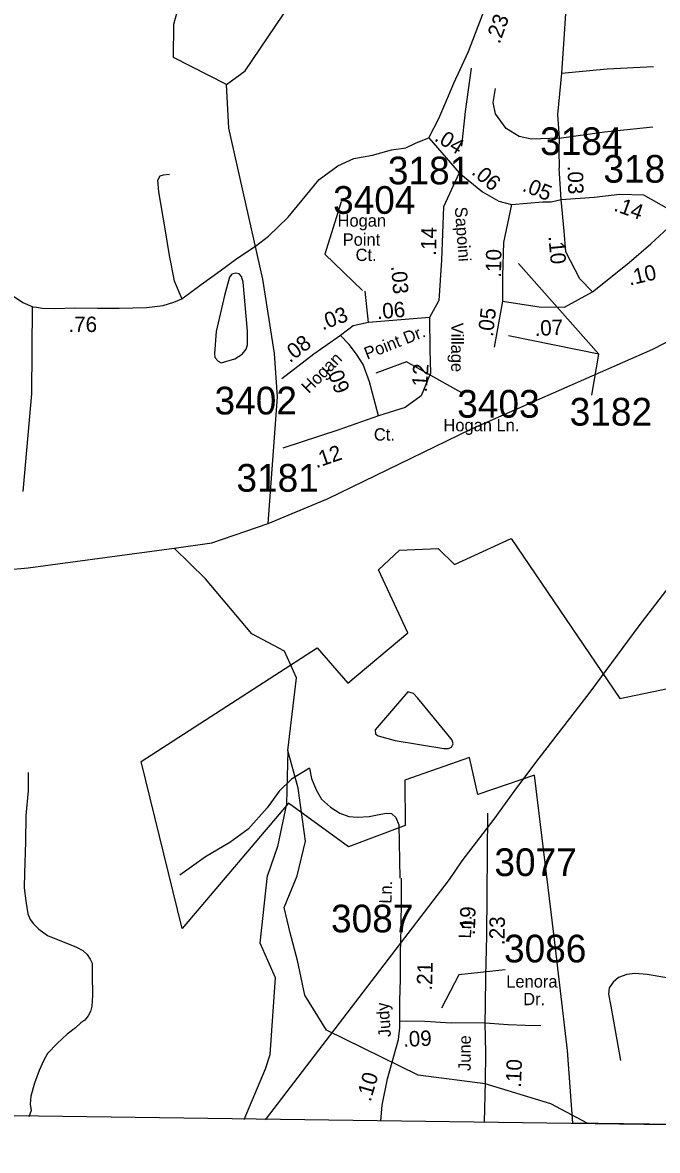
# Model space of a CAD drawing. Extents: x 1551653 to 1702041, y 811336 to 920032.
# Drawn here: x 1618338 to 1621723, y 819952 to 825962 of the extents above; entities that cross this region are included whole.
import ezdxf

# ---------------------------------------------------------------- set-up
doc = ezdxf.new("R2010")
doc.units = 0
for name, color, linetype in [('Old_Level_11', 7, 'Continuous'), ('Old_Level_17', 7, 'Continuous'), ('Old_Level_32', 7, 'Continuous'), ('Old_Level_35', 7, 'Continuous'), ('Old_Level_48', 7, 'Continuous'), ('Old_Level_49', 7, 'Continuous'), ('Old_Level_50', 7, 'Continuous'), ('Old_Level_52', 7, 'Continuous'), ('Old_Level_56', 7, 'Continuous'), ('Old_Level_59', 7, 'Continuous'), ('Old_Level_62', 7, 'Continuous'), ('Old_Level_8', 7, 'Continuous')]:
    doc.layers.add(name, color=color, linetype=linetype)

msp = doc.modelspace()

# ---------------------------------------------------------------- linework, layer by layer
at = {"layer": 'Old_Level_11'}
msp.add_line((1621410.955, 824195.855), (1620982.193, 824677.714), dxfattribs=at)
for points in [[(1620036.773, 825007.331), (1619949.608, 824727.268), (1620150.631, 824533.805)], [(1621373.344, 823977.513), (1621410.955, 824195.855), (1620929.538, 824293.732)], [(1620692.614, 823982.604), (1620384.777, 824153.911), (1620220.842, 824094.014)], [(1620911.189, 820913.794), (1620663.414, 820886.839), (1620571.845, 820708.935)]]:
    msp.add_lwpolyline(points, dxfattribs=at)
at = {"layer": 'Old_Level_32'}
for p, q in [((1620504.152, 825347.683), (1620665.478, 825161.116)), ((1621209.758, 825018.582), (1621199.77, 825186.513)), ((1620181.591, 824364.566), (1620164.084, 824531.017)), ((1620897.226, 824478.453), (1620851.9, 824231.868)), ((1620507.676, 824390.848), (1620181.591, 824364.566))]:
    msp.add_line(p, q, dxfattribs=at)
for points in [[(1620504.152, 825347.683), (1620558.136, 825451.301), (1620589.486, 825525.822), (1620636.512, 825639.566), (1620714.888, 825808.218), (1620789.346, 826004.327), (1620887.316, 826212.202), (1620942.179, 826329.868), (1621000.195, 826423.232)], [(1618223.395, 824548.358), (1618339.151, 824471.378), (1618392.346, 824448.313), (1618411.851, 824446.539), (1618443.767, 824441.217), (1618507.601, 824439.442), (1618617.537, 824442.991), (1618738.111, 824441.217), (1618853.365, 824441.217), (1618998.765, 824444.765), (1619087.422, 824455.41), (1619144.163, 824473.152), (1619187.523, 824489.979), (1619290.804, 824566.065), (1619391.044, 824639.362), (1619479.717, 824704.942), (1619579.957, 824770.523), (1619649.353, 824824.531), (1619753.448, 824924.831), (1619919.229, 825125.432), (1620019.468, 825198.728), (1620104.287, 825237.305), (1620204.526, 825256.594), (1620304.765, 825283.598), (1620381.873, 825295.171), (1620435.848, 825322.174), (1620504.152, 825347.683)], [(1620665.478, 825161.116), (1620582.084, 824979.994), (1620571.142, 824695.277), (1620558.011, 824480.644), (1620507.676, 824390.848)], [(1620665.478, 825161.116), (1620790.954, 825060.657), (1620876.995, 825010.427), (1620945.111, 824992.488)], [(1620945.111, 824992.488), (1621111.873, 825006.587), (1621155.822, 825006.587), (1621209.758, 825018.582)], [(1621209.758, 825018.582), (1621385.553, 825032.576), (1621522.015, 825048.569), (1621649.245, 825044.572), (1621782.992, 824967.156), (1621827.037, 824910.627)], [(1621376.504, 824526.636), (1621308.516, 824597.482), (1621234.253, 824741.269), (1621225.499, 824850.776), (1621209.758, 825018.582)], [(1620945.111, 824992.488), (1620901.603, 824789.452), (1620897.226, 824612.051), (1620897.226, 824478.453)], [(1621376.504, 824526.636), (1621525.902, 824646.657), (1621572.388, 824684.59), (1621687.201, 824782.68), (1621827.037, 824910.627)], [(1620897.226, 824478.453), (1621092.001, 824447.791), (1621227.687, 824445.601), (1621376.504, 824526.636)], [(1620181.591, 824364.566), (1620100.618, 824347.045), (1620032.774, 824294.482)], [(1620507.676, 824390.848), (1620510.027, 824219.152), (1620512.216, 824094.314), (1620464.069, 823973.857), (1620378.718, 823910.343), (1620236.466, 823866.54)], [(1620032.774, 824294.482), (1619890.686, 824195.061), (1619719.984, 824063.653)], [(1620236.466, 823866.54), (1620188.32, 824048.321), (1620153.305, 824140.307), (1620118.125, 824195.927), (1620079.529, 824247.384), (1620032.774, 824294.482)], [(1620236.466, 823866.54), (1620024.183, 823792.076), (1619726.549, 823693.52)], [(1620805.079, 820631.949), (1620806.223, 820721.482), (1620807.801, 820879.988), (1620814.109, 821095.273), (1620815.292, 821317.26), (1620818.052, 821749.8)], [(1620348.842, 820640.257), (1620350.026, 820751.054), (1620352.391, 820863.033), (1620353.574, 821002.219), (1620356.334, 821138.25), (1620359.094, 821297.151), (1620358.7, 821402.427)], [(1620248.027, 820109.526), (1620254.606, 820193.523), (1620284.179, 820333.497), (1620342.14, 820542.867), (1620348.842, 820604.771), (1620348.842, 820640.257)], [(1620805.079, 820631.949), (1620622.369, 820629.957), (1620482.114, 820638.68), (1620348.842, 820640.257)], [(1620800.057, 820102.186), (1620806.618, 820318.12), (1620808.195, 820471.894), (1620805.079, 820631.949)]]:
    msp.add_lwpolyline(points, dxfattribs=at)
at = {"layer": 'Old_Level_35'}
for points in [[(1621233.138, 826010.571), (1621224.455, 825875.884), (1621211.43, 825693.404)], [(1621211.43, 825693.404), (1621454.558, 825715.127), (1621702.026, 825728.162)], [(1620730.493, 825720.183), (1620696.982, 825488.733), (1620678.736, 825302.886)], [(1621211.43, 825693.404), (1621189.722, 825471.821), (1621198.405, 825345.823)], [(1621198.405, 825345.823), (1621050.792, 825341.478), (1620985.668, 825354.512), (1620916.203, 825397.96), (1620859.763, 825476.165), (1620846.739, 825536.992), (1620859.763, 825610.853)], [(1621198.405, 825345.823), (1621441.533, 825380.581), (1621697.685, 825406.649)], [(1621198.405, 825345.823), (1621197.773, 825282.472), (1621199.77, 825186.513)], [(1619121.523, 825152.484), (1619087.635, 825148.97), (1619069.512, 825143.334), (1619057.058, 825121.375), (1619062.205, 825059.436), (1619097.241, 824863.016), (1619118.967, 824720.697), (1619146.861, 824586.455), (1619187.523, 824489.979)], [(1618341.673, 823463.064), (1618387.402, 823983.321), (1618390.746, 824449.007)], [(1618367.902, 821965.788), (1618368.316, 821867.724), (1618356.239, 821736.097), (1618353.84, 821596.087), (1618347.604, 821428.64), (1618346.482, 821353.624), (1618355.386, 821279.405), (1618366.452, 821213.345), (1618377.846, 821183.099), (1618395.56, 821158.729), (1618424.999, 821130.317), (1618470.559, 821097.577), (1618518.368, 821076.997), (1618577.931, 821053.982), (1618625.572, 821035.206), (1618659.417, 821016.711), (1618683.016, 820996.423), (1618698.692, 820970.091), (1618708.289, 820949.887), (1618710.005, 820935.842), (1618709.276, 820890.035), (1618711.606, 820777.929), (1618706.829, 820719.996), (1618700.26, 820692.112), (1618687.974, 820668.349), (1618669.722, 820646.509), (1618649.398, 820630.912), (1618621.064, 820605.272), (1618576.566, 820571.955), (1618521.704, 820520.84), (1618470.999, 820467.641), (1618450.958, 820431.88), (1618425.752, 820376.886), (1618401.31, 820309.671), (1618382.978, 820240.927), (1618378.396, 820198.154), (1618384.507, 820164.546), (1618371.802, 820131.199)], [(1619868.582, 821989.377), (1619771.741, 821930.709), (1619706.791, 821865.788), (1619641.551, 821776.861), (1619540.019, 821664.456), (1619442.897, 821591.986), (1619313.888, 821515.959), (1619176.624, 821417.885)], [(1619868.582, 821989.377), (1619877.647, 821933.163), (1619902.837, 821872.819), (1619932.072, 821824.397), (1619979.234, 821781.818), (1620028.795, 821748.997), (1620078.443, 821730.378), (1620124.211, 821727.648), (1620186.311, 821730.791), (1620248.404, 821743.741), (1620278.535, 821749.331), (1620304.503, 821747.005), (1620328.098, 821726.516), (1620343.492, 821686.382), (1620348.892, 821403.099)], [(1622241.747, 820885.583), (1622107.316, 820821.423), (1622033.991, 820827.534), (1621667.362, 820888.638), (1621603.202, 820894.749), (1621560.429, 820888.638), (1621514.599, 820873.362), (1621487.103, 820848.921), (1621465.716, 820818.368), (1621462.661, 820784.76), (1621474.882, 820720.6), (1621526.821, 820430.353)], [(1620805.079, 820631.949), (1620926.942, 820622.074), (1621016.916, 820618.652), (1621100.932, 820617.35)]]:
    msp.add_lwpolyline(points, dxfattribs=at)
at = {"layer": 'Old_Level_48'}
for points in [[(1621271.141, 820096.905), (1621244.093, 820484.811), (1621173.186, 821089.096), (1621066.958, 821952.343), (1620765.23, 821847.782), (1620721.467, 822046.269), (1620376.643, 821924.302), (1620377.39, 821682.503), (1620075.69, 821569.306), (1619755.662, 821801.482), (1619188.142, 821134.775), (1618969.645, 822023.583), (1619908.439, 822630.987), (1620072.994, 822441.509), (1620391.474, 822710.202), (1620235.095, 823046.514), (1620346.963, 823150.488), (1620554.055, 823159.764), (1620640.622, 823073.674), (1620942.242, 823212.779), (1621523.089, 822359.634), (1622195.796, 822499.885)], [(1624188.055, 820058.89), (1623982.54, 820061.211), (1621271.141, 820096.905)]]:
    msp.add_lwpolyline(points, dxfattribs=at)
at = {"layer": 'Old_Level_49'}
for points in [[(1621271.141, 820096.905), (1621244.093, 820484.811), (1621173.186, 821089.096), (1621066.958, 821952.343), (1620765.23, 821847.782), (1620721.467, 822046.269), (1620376.643, 821924.302), (1620377.39, 821682.503), (1620075.69, 821569.306), (1619755.662, 821801.482), (1619188.142, 821134.775), (1618969.645, 822023.583), (1619908.439, 822630.987), (1620072.994, 822441.509), (1620391.474, 822710.202), (1620235.095, 823046.514), (1620346.963, 823150.488), (1620554.055, 823159.764), (1620640.622, 823073.674), (1620942.242, 823212.779), (1621523.089, 822359.634), (1622195.796, 822499.885)], [(1624188.055, 820058.89), (1623982.54, 820061.211), (1621271.141, 820096.905)]]:
    msp.add_lwpolyline(points, dxfattribs=at)
at = {"layer": 'Old_Level_50'}
msp.add_line((1619578.404, 824774.722), (1619578.404, 824774.722), dxfattribs=at)
at = {"layer": 'Old_Level_52'}
msp.add_lwpolyline([(1606492.614, 820282.12), (1613860.946, 820194.456), (1614148.102, 820194.42), (1614278.722, 820193.705), (1614685.624, 820195.045), (1614832.45, 820191.853), (1615113.865, 820191.321), (1615321.069, 820189.193), (1615424.805, 820185.469), (1615838.997, 820171.517), (1623973.319, 820059.99), (1623995.192, 820060.668), (1624042.922, 820061.177), (1624114.094, 820060.499), (1624171.193, 820059.693), (1624213.37, 820059.1), (1624257.498, 820058.676), (1624364.785, 820057.277), (1624394.796, 820056.938), (1624433.947, 820056.199), (1624457.532, 820055.921), (1624566.728, 820052.36), (1633697.557, 819951.501)], dxfattribs=at)
at = {"layer": 'Old_Level_56'}
msp.add_lwpolyline([(1619633.592, 820115.459), (1620615.052, 821395.437), (1620681.182, 821494.427), (1620852.599, 821717.678), (1620958.622, 821864.01), (1621075.01, 822018.137), (1621364.776, 822393.471), (1621626.088, 822747.171), (1621891.242, 823092.987), (1622184.929, 823474.246), (1622458.606, 823845.705), (1622741.929, 824209.162), (1623027.614, 824580.579), (1623249.904, 824875.037), (1623443.65, 825123.846), (1623676.222, 825422.096), (1623770.119, 825542.66), (1623929.171, 825748.152), (1624053.478, 825908.119), (1624292.175, 826212.249)], dxfattribs=at)
at = {"layer": 'Old_Level_59'}
for points in [[(1619424.768, 825632.474), (1619524.731, 825705.883), (1619967.746, 826359.999), (1620053.765, 826565.051), (1620055.713, 826706.178)], [(1619424.768, 825632.474), (1619142.719, 825776.011), (1619144.769, 825953.227), (1619179.73, 826083.845)], [(1619647.382, 823293.266), (1619696.517, 823966.997), (1619681.777, 824198.13), (1619618.747, 824594.5), (1619437.686, 825399.074), (1619424.768, 825632.474)], [(1619647.382, 823293.266), (1619966.759, 823426.045), (1620728.349, 823794.875), (1621699.031, 824221.613), (1622087.196, 824423.24)], [(1619146.207, 823160.487), (1619347.66, 823189.994), (1619647.382, 823293.266)], [(1616953.733, 823194.678), (1617625.454, 822988.366), (1618367.39, 823057.214), (1619026.966, 823144.954), (1619146.207, 823160.487)], [(1619752.851, 822083.177), (1619798.907, 822470.226), (1619733.906, 822612.738), (1619560.717, 822704.895), (1619313.265, 822998.201), (1619146.207, 823160.487)], [(1619752.851, 822083.177), (1619744.751, 821798.769), (1619697.897, 821571.725), (1619643.763, 821416.501)], [(1619802.679, 821414.399), (1619845.74, 821599.407), (1619807.702, 821882.482), (1619752.851, 822083.177)], [(1619519.204, 820116.886), (1619633.336, 820386.052), (1619657.777, 820462.433), (1619686.722, 820870.55), (1619605.726, 821056.071), (1619643.763, 821416.501)], [(1621352.567, 820095.833), (1621153.767, 820200.747), (1620804.768, 820306.298), (1620446.747, 820352.947), (1619957.698, 820592.653), (1619843.689, 820778.738), (1619804.729, 820963.387), (1619764.744, 821111.948), (1619733.679, 821247.128), (1619802.679, 821414.399)]]:
    msp.add_lwpolyline(points, dxfattribs=at)
at = {"layer": 'Old_Level_62'}
for points in [[(1619537.854, 824317.322), (1619514.991, 824578.148), (1619504.841, 824609.623), (1619492.127, 824622.644), (1619474.493, 824626.078), (1619454.398, 824620.696), (1619441.377, 824604.753), (1619414.515, 824508.533), (1619370.634, 824315.989), (1619361.407, 824199.519), (1619363.56, 824177.784), (1619380.169, 824157.484), (1619397.803, 824148.41), (1619470.392, 824170.914), (1619509.249, 824195.418), (1619530.37, 824222.536), (1619537.034, 824244.169), (1619537.854, 824317.322)], [(1620325.254, 822136.08), (1620583.722, 822093.685), (1620609.764, 822094.3), (1620625.04, 822101.324), (1620633.242, 822118.241), (1620628.116, 822138.028), (1620600.741, 822174.22), (1620443.261, 822363.38), (1620422.961, 822386.039), (1620392.614, 822396.24), (1620217.397, 822193.802), (1620219.857, 822171.349), (1620234.108, 822160.43), (1620325.254, 822136.08)]]:
    msp.add_lwpolyline(points, dxfattribs=at)

# ---------------------------------------------------------------- texts
at = {"layer": 'Old_Level_11'}
for s, rotation, p in [('Sapoini', 274.0825889, (1620642.412, 824978.467)), ('Village', 270, (1620623.261, 824362.793)), ('Point Dr.', 21.5161611, (1620175.041, 824165.392)), ('Hogan ', 45.0205139, (1619864.384, 823982.294)), ('Ln.', 87.9063694, (1620304.45, 821265.72)), ('Ln.', 88.3323611, (1620729.077, 821080.72)), ('Judy', 94.3573806, (1620302.794, 820557.34)), ('June', 89.7531417, (1620727.262, 820374.988))]:
    msp.add_text(s, height=65.6167, rotation=rotation, dxfattribs=at).set_placement(p)
for s, p in [('Hogan', (1620017.503, 824874.617)), ('Point', (1620044.994, 824773.256)), ('Ct.', (1620113.666, 824691.666)), ('Hogan Ln.', (1620582.099, 823784.016)), ('Ct.', (1620211.075, 823734.622)), ('Lenora', (1620916.997, 820819.576)), ('Dr.', (1621007.136, 820725.732))]:
    msp.add_text(s, height=65.6167, dxfattribs=at).set_placement(p)
at = {"layer": 'Old_Level_17'}
for s, rotation, p in [('.23', 70.0508417, (1620881.039, 825845.23)), ('.04', 328.3282222, (1620528.855, 825336.196)), ('.06', 319.2607, (1620727.217, 825158.853)), ('.03', 271.4055722, (1621243.975, 825198.856)), ('.05', 338.0859139, (1620997.535, 825066.99)), ('.14', 340.1647722, (1621485.577, 824961.187)), ('.14', 88.8317472, (1620542.53, 824719.61)), ('.10', 275.1964083, (1621141.149, 824823.315)), ('.10', 89.1187861, (1620888.913, 824602.553)), ('.03', 274.3997278, (1620303.113, 824664.592)), ('.10', 13.1850444, (1621574.961, 824560.497)), ('.06', 5.1932167, (1620229.364, 824380.761)), ('.03', 20.5524361, (1619937.487, 824321.166)), ('.05', 83.3029083, (1620845.668, 824285.805)), ('.76', 0.0738167, (1618582.782, 824313.056)), ('.07', 2.5252778, (1621069.339, 824291.865)), ('.08', 37.3337444, (1619762.933, 824146.386)), ('.09', 291.2545722, (1619953.742, 824119.291)), ('.12', 86.4956417, (1620493.868, 823989.813)), ('.12', 19.0588972, (1619903.894, 823586.603)), ('.19', 88.4734167, (1620749.651, 821098.84)), ('.23', 89.1025472, (1620907.521, 821045.612)), ('.21', 88.5339167, (1620521.029, 820802.754)), ('.09', 2.3546528, (1620368.397, 820503.513)), ('.10', 87.5818639, (1620994.876, 820284.247)), ('.10', 73.7478139, (1620193.428, 820207.414))]:
    msp.add_text(s, height=82.0208, rotation=rotation, dxfattribs=at).set_placement(p)
at = {"layer": 'Old_Level_8'}
for s, p in [('3184', (1621097.571, 825256.432)), ('3181', (1620285.801, 825100.252)), ('3180', (1621434.893, 825109.143)), ('3404', (1619993.695, 824943.05)), ('3402', (1619361.686, 823873.956)), ('3403', (1620655.567, 823856.595)), ('3182', (1621254.887, 823814.581)), ('3181', (1619478.284, 823462.237)), ('3077', (1620853.717, 821413.805)), ('3087', (1619982.617, 821113.607)), ('3086', (1620904.94, 820953.519))]:
    msp.add_text(s, height=147.6375, dxfattribs=at).set_placement(p)

doc.saveas('drawing.dxf')
